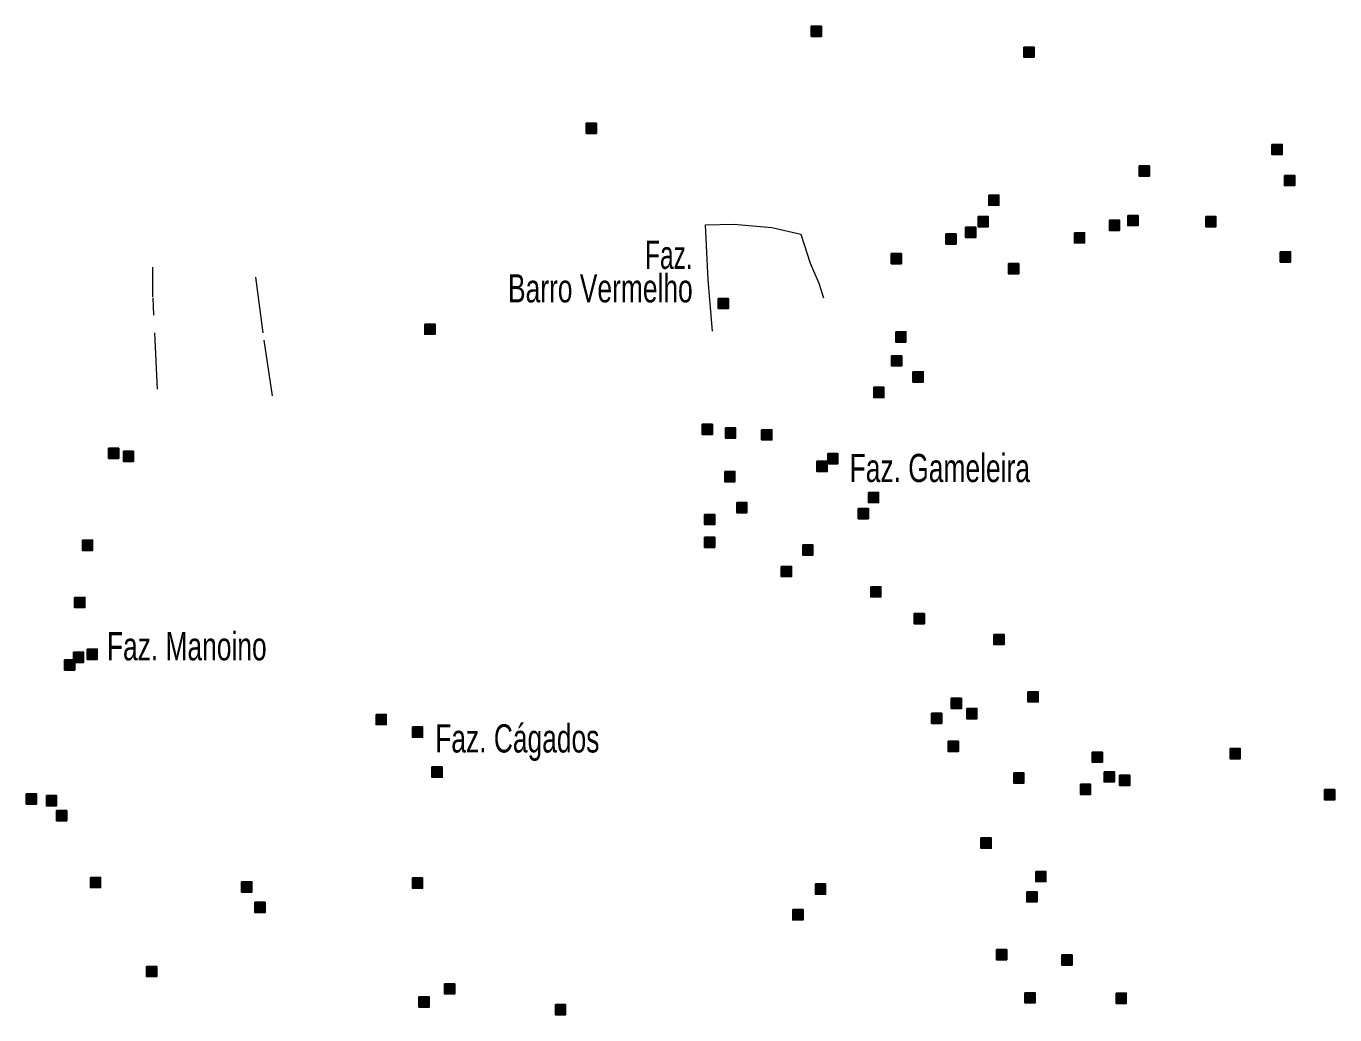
# Model space of a CAD drawing. Extents: x 445.6 to 500, y 8618.1 to 8673.4.
# Drawn here: x 465.36 to 472.8, y 8650.05 to 8655.66 of the extents above; entities that cross this region are included whole.
import ezdxf
from ezdxf.enums import TextEntityAlignment as Align

# ---------------------------------------------------------------- set-up
doc = ezdxf.new("R2010")
doc.units = 0
doc.header["$LTSCALE"] = 0.064
doc.linetypes.add('DOT_DASHED', pattern=[7.7, 5, -1.2, 0.3, -1.2])
doc.layers.add('2', color=7, linetype='Continuous', lineweight=25)
doc.layers.add('22', color=7, linetype='DOT_DASHED', lineweight=13)
doc.layers.add('61', color=7, linetype='Continuous')

msp = doc.modelspace()

# ---------------------------------------------------------------- hatches: boundary and pattern name
at = {"layer": '2'}
for points in [[(469.8225, 8655.6623), (469.8805, 8655.6623), (469.8805, 8655.6043), (469.8225, 8655.6043)], [(471.0302, 8655.5439), (471.0882, 8655.5439), (471.0882, 8655.4859), (471.0302, 8655.4859)], [(468.5454, 8655.1113), (468.6034, 8655.1113), (468.6034, 8655.0533), (468.5454, 8655.0533)], [(472.4391, 8654.9915), (472.4971, 8654.9915), (472.4971, 8654.9335), (472.4391, 8654.9335)], [(471.6847, 8654.8694), (471.7427, 8654.8694), (471.7427, 8654.8114), (471.6847, 8654.8114)], [(472.51, 8654.8153), (472.568, 8654.8153), (472.568, 8654.7573), (472.51, 8654.7573)], [(470.8309, 8654.7037), (470.8889, 8654.7037), (470.8889, 8654.6457), (470.8309, 8654.6457)], [(470.7701, 8654.5817), (470.8281, 8654.5817), (470.8281, 8654.5237), (470.7701, 8654.5237)], [(471.5158, 8654.5611), (471.5738, 8654.5611), (471.5738, 8654.5031), (471.5158, 8654.5031)], [(471.6205, 8654.5882), (471.6785, 8654.5882), (471.6785, 8654.5302), (471.6205, 8654.5302)], [(472.063, 8654.5815), (472.121, 8654.5815), (472.121, 8654.5235), (472.063, 8654.5235)], [(470.5877, 8654.4834), (470.6457, 8654.4834), (470.6457, 8654.4254), (470.5877, 8654.4254)], [(470.6991, 8654.5207), (470.7571, 8654.5207), (470.7571, 8654.4627), (470.6991, 8654.4627)], [(471.3173, 8654.4902), (471.3753, 8654.4902), (471.3753, 8654.4322), (471.3173, 8654.4322)], [(470.2769, 8654.3716), (470.3349, 8654.3716), (470.3349, 8654.3136), (470.2769, 8654.3136)], [(472.4864, 8654.3816), (472.5444, 8654.3816), (472.5444, 8654.3236), (472.4864, 8654.3236)], [(470.9431, 8654.3143), (471.0011, 8654.3143), (471.0011, 8654.2563), (470.9431, 8654.2563)], [(469.2947, 8654.1172), (469.3527, 8654.1172), (469.3527, 8654.0592), (469.2947, 8654.0592)], [(467.6285, 8653.9716), (467.6865, 8653.9716), (467.6865, 8653.9136), (467.6285, 8653.9136)], [(470.3026, 8653.9275), (470.3606, 8653.9275), (470.3606, 8653.8695), (470.3026, 8653.8695)], [(470.279, 8653.792), (470.337, 8653.792), (470.337, 8653.734), (470.279, 8653.734)], [(470.4006, 8653.7005), (470.4586, 8653.7005), (470.4586, 8653.6425), (470.4006, 8653.6425)], [(470.1777, 8653.6124), (470.2357, 8653.6124), (470.2357, 8653.5544), (470.1777, 8653.5544)], [(469.2035, 8653.4024), (469.2615, 8653.4024), (469.2615, 8653.3444), (469.2035, 8653.3444)], [(469.3353, 8653.382), (469.3933, 8653.382), (469.3933, 8653.324), (469.3353, 8653.324)], [(469.5413, 8653.3719), (469.5993, 8653.3719), (469.5993, 8653.3139), (469.5413, 8653.3139)], [(465.8325, 8653.2669), (465.8905, 8653.2669), (465.8905, 8653.2089), (465.8325, 8653.2089)], [(465.917, 8653.25), (465.975, 8653.25), (465.975, 8653.192), (465.917, 8653.192)], [(469.9162, 8653.2364), (469.9742, 8653.2364), (469.9742, 8653.1784), (469.9162, 8653.1784)], [(469.8554, 8653.1923), (469.9134, 8653.1923), (469.9134, 8653.1343), (469.8554, 8653.1343)], [(469.3319, 8653.1347), (469.3899, 8653.1347), (469.3899, 8653.0767), (469.3319, 8653.0767)], [(470.1473, 8653.0161), (470.2053, 8653.0161), (470.2053, 8652.9581), (470.1473, 8652.9581)], [(469.3994, 8652.9585), (469.4574, 8652.9585), (469.4574, 8652.9005), (469.3994, 8652.9005)], [(470.0898, 8652.9247), (470.1478, 8652.9247), (470.1478, 8652.8667), (470.0898, 8652.8667)], [(469.217, 8652.8908), (469.275, 8652.8908), (469.275, 8652.8328), (469.217, 8652.8328)], [(465.6839, 8652.7451), (465.7419, 8652.7451), (465.7419, 8652.6871), (465.6839, 8652.6871)], [(469.217, 8652.762), (469.275, 8652.762), (469.275, 8652.704), (469.217, 8652.704)], [(469.7744, 8652.718), (469.8324, 8652.718), (469.8324, 8652.66), (469.7744, 8652.66)], [(469.6528, 8652.596), (469.7108, 8652.596), (469.7108, 8652.538), (469.6528, 8652.538)], [(470.1608, 8652.4808), (470.2188, 8652.4808), (470.2188, 8652.4228), (470.1608, 8652.4228)], [(465.64, 8652.4199), (465.698, 8652.4199), (465.698, 8652.3619), (465.64, 8652.3619)], [(470.4074, 8652.3284), (470.4654, 8652.3284), (470.4654, 8652.2704), (470.4074, 8652.2704)], [(470.86, 8652.2098), (470.918, 8652.2098), (470.918, 8652.1518), (470.86, 8652.1518)], [(465.6332, 8652.1092), (465.6912, 8652.1092), (465.6912, 8652.0512), (465.6332, 8652.0512)], [(465.7109, 8652.1262), (465.7689, 8652.1262), (465.7689, 8652.0682), (465.7109, 8652.0682)], [(465.5826, 8652.0652), (465.6406, 8652.0652), (465.6406, 8652.0072), (465.5826, 8652.0072)], [(471.0537, 8651.8844), (471.1117, 8651.8844), (471.1117, 8651.8264), (471.0537, 8651.8264)], [(470.6179, 8651.8472), (470.6759, 8651.8472), (470.6759, 8651.7892), (470.6179, 8651.7892)], [(467.3517, 8651.7556), (467.4097, 8651.7556), (467.4097, 8651.6976), (467.3517, 8651.6976)], [(470.5064, 8651.7625), (470.5644, 8651.7625), (470.5644, 8651.7045), (470.5064, 8651.7045)], [(470.7057, 8651.7896), (470.7637, 8651.7896), (470.7637, 8651.7316), (470.7057, 8651.7316)], [(467.5578, 8651.6845), (467.6158, 8651.6845), (467.6158, 8651.6265), (467.5578, 8651.6265)], [(470.601, 8651.6032), (470.659, 8651.6032), (470.659, 8651.5452), (470.601, 8651.5452)], [(471.4185, 8651.5422), (471.4765, 8651.5422), (471.4765, 8651.4842), (471.4185, 8651.4842)], [(472.2009, 8651.5625), (472.2589, 8651.5625), (472.2589, 8651.5045), (472.2009, 8651.5045)], [(467.6692, 8651.4575), (467.7272, 8651.4575), (467.7272, 8651.3995), (467.6692, 8651.3995)], [(470.9726, 8651.4236), (471.0306, 8651.4236), (471.0306, 8651.3656), (470.9726, 8651.3656)], [(471.486, 8651.4304), (471.544, 8651.4304), (471.544, 8651.3724), (471.486, 8651.3724)], [(471.5738, 8651.4101), (471.6318, 8651.4101), (471.6318, 8651.3521), (471.5738, 8651.3521)], [(465.3649, 8651.3051), (465.4229, 8651.3051), (465.4229, 8651.2471), (465.3649, 8651.2471)], [(465.4798, 8651.295), (465.5378, 8651.295), (465.5378, 8651.237), (465.4798, 8651.237)], [(471.3509, 8651.3593), (471.4089, 8651.3593), (471.4089, 8651.3013), (471.3509, 8651.3013)], [(472.738, 8651.3287), (472.796, 8651.3287), (472.796, 8651.2707), (472.738, 8651.2707)], [(465.5372, 8651.2103), (465.5952, 8651.2103), (465.5952, 8651.1523), (465.5372, 8651.1523)], [(470.7868, 8651.0544), (470.8448, 8651.0544), (470.8448, 8650.9964), (470.7868, 8650.9964)], [(471.0976, 8650.8646), (471.1556, 8650.8646), (471.1556, 8650.8066), (471.0976, 8650.8066)], [(465.7298, 8650.8308), (465.7878, 8650.8308), (465.7878, 8650.7728), (465.7298, 8650.7728)], [(466.5885, 8650.8055), (466.6465, 8650.8055), (466.6465, 8650.7475), (466.5885, 8650.7475)], [(467.5578, 8650.8273), (467.6158, 8650.8273), (467.6158, 8650.7693), (467.5578, 8650.7693)], [(469.8465, 8650.7934), (469.9045, 8650.7934), (469.9045, 8650.7354), (469.8465, 8650.7354)], [(471.0469, 8650.7494), (471.1049, 8650.7494), (471.1049, 8650.6914), (471.0469, 8650.6914)], [(466.6635, 8650.6891), (466.7215, 8650.6891), (466.7215, 8650.6311), (466.6635, 8650.6311)], [(469.7182, 8650.6477), (469.7762, 8650.6477), (469.7762, 8650.5897), (469.7182, 8650.5897)], [(470.8746, 8650.4208), (470.9326, 8650.4208), (470.9326, 8650.3628), (470.8746, 8650.3628)], [(466.0485, 8650.3253), (466.1065, 8650.3253), (466.1065, 8650.2673), (466.0485, 8650.2673)], [(471.2462, 8650.3903), (471.3042, 8650.3903), (471.3042, 8650.3323), (471.2462, 8650.3323)], [(467.7408, 8650.2271), (467.7988, 8650.2271), (467.7988, 8650.1691), (467.7408, 8650.1691)], [(471.036, 8650.1759), (471.094, 8650.1759), (471.094, 8650.1179), (471.036, 8650.1179)], [(471.5536, 8650.1735), (471.6116, 8650.1735), (471.6116, 8650.1155), (471.5536, 8650.1155)], [(467.5955, 8650.1526), (467.6535, 8650.1526), (467.6535, 8650.0946), (467.5955, 8650.0946)], [(468.37, 8650.1086), (468.428, 8650.1086), (468.428, 8650.0506), (468.37, 8650.0506)]]:
    msp.add_hatch(color=256, dxfattribs=at).paths.add_polyline_path(points)

# ---------------------------------------------------------------- linework, layer by layer
for points in [[(469.8225, 8655.6623), (469.8805, 8655.6623), (469.8805, 8655.6043), (469.8225, 8655.6043)], [(471.0302, 8655.5439), (471.0882, 8655.5439), (471.0882, 8655.4859), (471.0302, 8655.4859)], [(468.5454, 8655.1113), (468.6034, 8655.1113), (468.6034, 8655.0533), (468.5454, 8655.0533)], [(472.4391, 8654.9915), (472.4971, 8654.9915), (472.4971, 8654.9335), (472.4391, 8654.9335)], [(471.6847, 8654.8694), (471.7427, 8654.8694), (471.7427, 8654.8114), (471.6847, 8654.8114)], [(472.51, 8654.8153), (472.568, 8654.8153), (472.568, 8654.7573), (472.51, 8654.7573)], [(470.8309, 8654.7037), (470.8889, 8654.7037), (470.8889, 8654.6457), (470.8309, 8654.6457)], [(470.7701, 8654.5817), (470.8281, 8654.5817), (470.8281, 8654.5237), (470.7701, 8654.5237)], [(471.5158, 8654.5611), (471.5738, 8654.5611), (471.5738, 8654.5031), (471.5158, 8654.5031)], [(471.6205, 8654.5882), (471.6785, 8654.5882), (471.6785, 8654.5302), (471.6205, 8654.5302)], [(472.063, 8654.5815), (472.121, 8654.5815), (472.121, 8654.5235), (472.063, 8654.5235)], [(470.5877, 8654.4834), (470.6457, 8654.4834), (470.6457, 8654.4254), (470.5877, 8654.4254)], [(470.6991, 8654.5207), (470.7571, 8654.5207), (470.7571, 8654.4627), (470.6991, 8654.4627)], [(471.3173, 8654.4902), (471.3753, 8654.4902), (471.3753, 8654.4322), (471.3173, 8654.4322)], [(470.2769, 8654.3716), (470.3349, 8654.3716), (470.3349, 8654.3136), (470.2769, 8654.3136)], [(472.4864, 8654.3816), (472.5444, 8654.3816), (472.5444, 8654.3236), (472.4864, 8654.3236)], [(470.9431, 8654.3143), (471.0011, 8654.3143), (471.0011, 8654.2563), (470.9431, 8654.2563)], [(469.2947, 8654.1172), (469.3527, 8654.1172), (469.3527, 8654.0592), (469.2947, 8654.0592)], [(467.6285, 8653.9716), (467.6865, 8653.9716), (467.6865, 8653.9136), (467.6285, 8653.9136)], [(470.3026, 8653.9275), (470.3606, 8653.9275), (470.3606, 8653.8695), (470.3026, 8653.8695)], [(470.279, 8653.792), (470.337, 8653.792), (470.337, 8653.734), (470.279, 8653.734)], [(470.4006, 8653.7005), (470.4586, 8653.7005), (470.4586, 8653.6425), (470.4006, 8653.6425)], [(470.1777, 8653.6124), (470.2357, 8653.6124), (470.2357, 8653.5544), (470.1777, 8653.5544)], [(469.2035, 8653.4024), (469.2615, 8653.4024), (469.2615, 8653.3444), (469.2035, 8653.3444)], [(469.3353, 8653.382), (469.3933, 8653.382), (469.3933, 8653.324), (469.3353, 8653.324)], [(469.5413, 8653.3719), (469.5993, 8653.3719), (469.5993, 8653.3139), (469.5413, 8653.3139)], [(465.8325, 8653.2669), (465.8905, 8653.2669), (465.8905, 8653.2089), (465.8325, 8653.2089)], [(465.917, 8653.25), (465.975, 8653.25), (465.975, 8653.192), (465.917, 8653.192)], [(469.9162, 8653.2364), (469.9742, 8653.2364), (469.9742, 8653.1784), (469.9162, 8653.1784)], [(469.8554, 8653.1923), (469.9134, 8653.1923), (469.9134, 8653.1343), (469.8554, 8653.1343)], [(469.3319, 8653.1347), (469.3899, 8653.1347), (469.3899, 8653.0767), (469.3319, 8653.0767)], [(470.1473, 8653.0161), (470.2053, 8653.0161), (470.2053, 8652.9581), (470.1473, 8652.9581)], [(469.3994, 8652.9585), (469.4574, 8652.9585), (469.4574, 8652.9005), (469.3994, 8652.9005)], [(470.0898, 8652.9247), (470.1478, 8652.9247), (470.1478, 8652.8667), (470.0898, 8652.8667)], [(469.217, 8652.8908), (469.275, 8652.8908), (469.275, 8652.8328), (469.217, 8652.8328)], [(465.6839, 8652.7451), (465.7419, 8652.7451), (465.7419, 8652.6871), (465.6839, 8652.6871)], [(469.217, 8652.762), (469.275, 8652.762), (469.275, 8652.704), (469.217, 8652.704)], [(469.7744, 8652.718), (469.8324, 8652.718), (469.8324, 8652.66), (469.7744, 8652.66)], [(469.6528, 8652.596), (469.7108, 8652.596), (469.7108, 8652.538), (469.6528, 8652.538)], [(470.1608, 8652.4808), (470.2188, 8652.4808), (470.2188, 8652.4228), (470.1608, 8652.4228)], [(465.64, 8652.4199), (465.698, 8652.4199), (465.698, 8652.3619), (465.64, 8652.3619)], [(470.4074, 8652.3284), (470.4654, 8652.3284), (470.4654, 8652.2704), (470.4074, 8652.2704)], [(470.86, 8652.2098), (470.918, 8652.2098), (470.918, 8652.1518), (470.86, 8652.1518)], [(465.6332, 8652.1092), (465.6912, 8652.1092), (465.6912, 8652.0512), (465.6332, 8652.0512)], [(465.7109, 8652.1262), (465.7689, 8652.1262), (465.7689, 8652.0682), (465.7109, 8652.0682)], [(465.5826, 8652.0652), (465.6406, 8652.0652), (465.6406, 8652.0072), (465.5826, 8652.0072)], [(471.0537, 8651.8844), (471.1117, 8651.8844), (471.1117, 8651.8264), (471.0537, 8651.8264)], [(470.6179, 8651.8472), (470.6759, 8651.8472), (470.6759, 8651.7892), (470.6179, 8651.7892)], [(467.3517, 8651.7556), (467.4097, 8651.7556), (467.4097, 8651.6976), (467.3517, 8651.6976)], [(470.5064, 8651.7625), (470.5644, 8651.7625), (470.5644, 8651.7045), (470.5064, 8651.7045)], [(470.7057, 8651.7896), (470.7637, 8651.7896), (470.7637, 8651.7316), (470.7057, 8651.7316)], [(467.5578, 8651.6845), (467.6158, 8651.6845), (467.6158, 8651.6265), (467.5578, 8651.6265)], [(470.601, 8651.6032), (470.659, 8651.6032), (470.659, 8651.5452), (470.601, 8651.5452)], [(471.4185, 8651.5422), (471.4765, 8651.5422), (471.4765, 8651.4842), (471.4185, 8651.4842)], [(472.2009, 8651.5625), (472.2589, 8651.5625), (472.2589, 8651.5045), (472.2009, 8651.5045)], [(467.6692, 8651.4575), (467.7272, 8651.4575), (467.7272, 8651.3995), (467.6692, 8651.3995)], [(470.9726, 8651.4236), (471.0306, 8651.4236), (471.0306, 8651.3656), (470.9726, 8651.3656)], [(471.486, 8651.4304), (471.544, 8651.4304), (471.544, 8651.3724), (471.486, 8651.3724)], [(471.5738, 8651.4101), (471.6318, 8651.4101), (471.6318, 8651.3521), (471.5738, 8651.3521)], [(465.3649, 8651.3051), (465.4229, 8651.3051), (465.4229, 8651.2471), (465.3649, 8651.2471)], [(465.4798, 8651.295), (465.5378, 8651.295), (465.5378, 8651.237), (465.4798, 8651.237)], [(471.3509, 8651.3593), (471.4089, 8651.3593), (471.4089, 8651.3013), (471.3509, 8651.3013)], [(472.738, 8651.3287), (472.796, 8651.3287), (472.796, 8651.2707), (472.738, 8651.2707)], [(465.5372, 8651.2103), (465.5952, 8651.2103), (465.5952, 8651.1523), (465.5372, 8651.1523)], [(470.7868, 8651.0544), (470.8448, 8651.0544), (470.8448, 8650.9964), (470.7868, 8650.9964)], [(471.0976, 8650.8646), (471.1556, 8650.8646), (471.1556, 8650.8066), (471.0976, 8650.8066)], [(465.7298, 8650.8308), (465.7878, 8650.8308), (465.7878, 8650.7728), (465.7298, 8650.7728)], [(466.5885, 8650.8055), (466.6465, 8650.8055), (466.6465, 8650.7475), (466.5885, 8650.7475)], [(467.5578, 8650.8273), (467.6158, 8650.8273), (467.6158, 8650.7693), (467.5578, 8650.7693)], [(469.8465, 8650.7934), (469.9045, 8650.7934), (469.9045, 8650.7354), (469.8465, 8650.7354)], [(471.0469, 8650.7494), (471.1049, 8650.7494), (471.1049, 8650.6914), (471.0469, 8650.6914)], [(466.6635, 8650.6891), (466.7215, 8650.6891), (466.7215, 8650.6311), (466.6635, 8650.6311)], [(469.7182, 8650.6477), (469.7762, 8650.6477), (469.7762, 8650.5897), (469.7182, 8650.5897)], [(470.8746, 8650.4208), (470.9326, 8650.4208), (470.9326, 8650.3628), (470.8746, 8650.3628)], [(466.0485, 8650.3253), (466.1065, 8650.3253), (466.1065, 8650.2673), (466.0485, 8650.2673)], [(471.2462, 8650.3903), (471.3042, 8650.3903), (471.3042, 8650.3323), (471.2462, 8650.3323)], [(467.7408, 8650.2271), (467.7988, 8650.2271), (467.7988, 8650.1691), (467.7408, 8650.1691)], [(471.036, 8650.1759), (471.094, 8650.1759), (471.094, 8650.1179), (471.036, 8650.1179)], [(471.5536, 8650.1735), (471.6116, 8650.1735), (471.6116, 8650.1155), (471.5536, 8650.1155)], [(467.5955, 8650.1526), (467.6535, 8650.1526), (467.6535, 8650.0946), (467.5955, 8650.0946)], [(468.37, 8650.1086), (468.428, 8650.1086), (468.428, 8650.0506), (468.37, 8650.0506)]]:
    msp.add_lwpolyline(points, close=True, dxfattribs=at)
at = {"layer": '22'}
for points in [[(469.2631, 8653.9313), (469.238, 8654.2226), (469.2228, 8654.5341), (469.3826, 8654.5379), (469.5994, 8654.5189), (469.7629, 8654.4809), (469.8162, 8654.3176), (469.8656, 8654.2036), (469.8931, 8654.1209)], [(466.1115, 8653.6016), (466.0848, 8654.1268), (466.0848, 8654.2943)], [(466.7631, 8653.5637), (466.71, 8653.9212), (466.6605, 8654.302)]]:
    msp.add_lwpolyline(points, dxfattribs=at)

# ---------------------------------------------------------------- texts
at = {"layer": '61'}
for s, width, p in [('Faz.', 0.65, (469.1497, 8654.2846)), ('Barro Vermelho', 0.7, (469.1497, 8654.0946))]:
    msp.add_text(s, height=0.16, dxfattribs=dict(at, width=width)).set_placement(p, align=Align.RIGHT)
at = {"layer": '61', "width": 0.7}
for s, p in [('Faz. Gameleira', (470.041, 8653.0746)), ('Faz. Manoino', (465.8232, 8652.0628)), ('Faz. Cágados', (467.6876, 8651.5396))]:
    msp.add_text(s, height=0.16, dxfattribs=at).set_placement(p)

doc.saveas('drawing.dxf')
